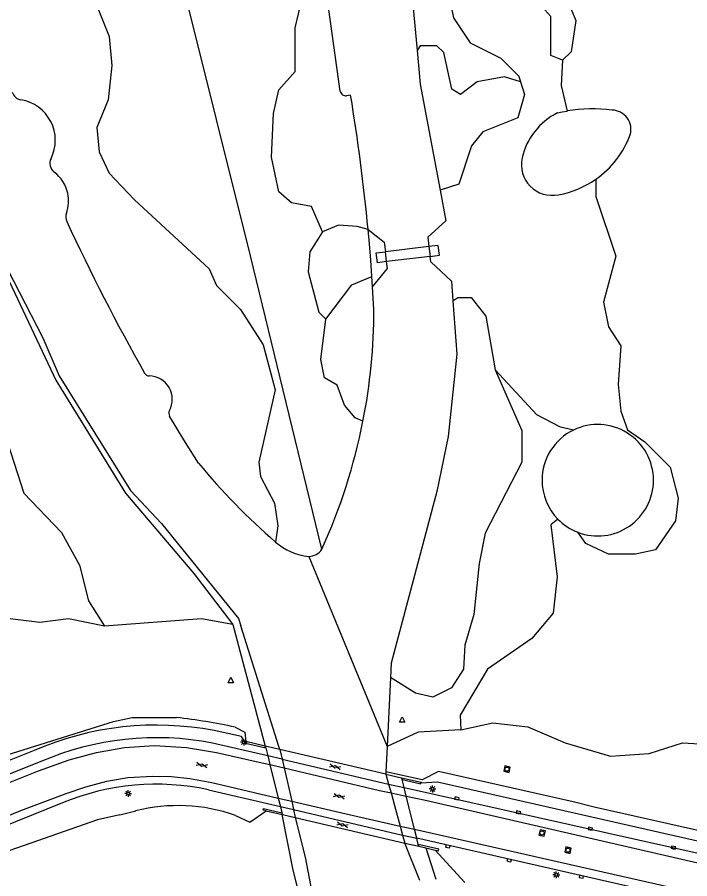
# Model space of a CAD drawing. Extents: x 124000 to 128010, y 398999 to 403000.
# Drawn here: x 127105.7 to 127228.3, y 399524.5 to 399681.5 of the extents above; entities that cross this region are included whole.
import ezdxf

# ---------------------------------------------------------------- set-up
doc = ezdxf.new("R2010")
doc.units = 0
for name, color, linetype in [('gg-afsc-faunaraster', 7, 'Continuous'), ('gg-afsc-hekwerk', 7, 'Continuous'), ('gg-knt-verharding', 7, 'Continuous'), ('gg-knt-verharding niveau 01', 7, 'Continuous'), ('gg-knt-verharding nz', 7, 'Continuous'), ('gg-kntw-bovenkant insteek waterloop', 7, 'Continuous'), ('gg-kwrk-kunstwerk', 7, 'Continuous'), ('gg-kwrk-kunstwerk niveau 01', 7, 'Continuous'), ('gt-grn-groengrens', 7, 'Continuous'), ('gt-grn-vlakafsluiter', 7, 'Continuous'), ('gt-symb-gesloten verharding', 7, 'Continuous'), ('gt-symb-kolk', 7, 'Continuous'), ('gt-symb-lichtmast', 7, 'Continuous'), ('gt-symb-rioolschacht', 7, 'Continuous'), ('gt-symb-waterafsluiter', 7, 'Continuous'), ('gx-grn-maaiveld', 7, 'Continuous')]:
    doc.layers.add(name, color=color, linetype=linetype)

# ---------------------------------------------------------------- blocks, each defined once
blk = doc.blocks.new('gt0-LMAST')
at = {"layer": 'gt-symb-lichtmast'}
for p, q in [((-0.18, 0.17), (-0.45, 0.44)), ((-0.01, 0.25), (-0.01, 0.62)), ((0.17, 0.17), (0.44, 0.44)), ((-0.26, 0), (-0.63, 0)), ((-0.18, -0.18), (-0.45, -0.45)), ((-0.01, -0.25), (-0.01, -0.63)), ((0.44, -0.45), (0.17, -0.18)), ((0.24, 0), (0.62, 0))]:
    blk.add_line(p, q, dxfattribs=at)
blk.add_circle((-0.01, 0), 0.25, dxfattribs=at)
blk = doc.blocks.new('gt0-KOLK')
at = {"layer": 'gt-symb-kolk'}
blk.add_lwpolyline([(0, 0), (0.38, 0), (0.38, 0.4), (-0.38, 0.4), (-0.38, 0), (0, 0)], dxfattribs=at)
blk = doc.blocks.new('gt0-RS')
at = {"layer": 'gt-symb-rioolschacht'}
blk.add_lwpolyline([(-0.5, -0.5), (0.5, -0.5), (0.5, 0.5), (-0.5, 0.5)], close=True, dxfattribs=at)
blk.add_circle((0, 0), 0.375, dxfattribs=at)
blk = doc.blocks.new('gt0-WAFSL')
at = {"layer": 'gt-symb-waterafsluiter'}
for p, q in [((-0.5, -0.33), (0, 0.67)), ((0, 0.67), (0.5, -0.33)), ((0.5, -0.33), (-0.5, -0.33))]:
    blk.add_line(p, q, dxfattribs=at)
blk = doc.blocks.new('gt0-GESVH1')
at = {"layer": 'gt-symb-gesloten verharding'}
for p, q in [((-0.99, -0.26), (0.01, 0.24)), ((0.01, -0.26), (-0.99, 0.24)), ((0.01, 0.24), (1.01, -0.26)), ((1.01, 0.24), (0.01, -0.26))]:
    blk.add_line(p, q, dxfattribs=at)

msp = doc.modelspace()

# ---------------------------------------------------------------- linework, layer by layer
at = {"layer": 'gg-afsc-faunaraster'}
msp.add_lwpolyline([(127317.71, 399513.55), (127210.89, 399537.56), (127207.06, 399538.53), (127182.5, 399544.05), (127179.54, 399542.53), (127172.93, 399543.99)], dxfattribs=at)
at = {"layer": 'gg-afsc-hekwerk'}
for p, q in [((127124.4, 399536.18), (127127.28, 399536.88)), ((127124.4, 399536.18), (127127.28, 399536.88)), ((127124.4, 399536.18), (127120.32, 399535.26)), ((127124.4, 399536.18), (127120.32, 399535.26)), ((127187.29, 399523.82), (127181.93, 399529.75)), ((127187.29, 399523.82), (127181.93, 399529.75))]:
    msp.add_line(p, q, dxfattribs=at)
for points in [[(127077.98, 399539.02), (127123.22, 399553.19), (127126.62, 399553.9), (127134.74, 399553.94)], [(127077.98, 399539.02), (127123.22, 399553.19), (127126.62, 399553.9), (127134.74, 399553.94)], [(127145.42, 399552.17), (127147.17, 399551.25), (127147.4, 399549.52)], [(127145.42, 399552.17), (127147.17, 399551.25), (127147.4, 399549.52)], [(127145.48, 399536.08), (127148.1, 399534.84), (127151.1, 399536.9)], [(127145.48, 399536.08), (127148.1, 399534.84), (127151.1, 399536.9)], [(127120.32, 399535.26), (127093.31, 399525.86), (127091.39, 399525.23), (127089.45, 399524.66)], [(127120.32, 399535.26), (127093.31, 399525.86), (127091.39, 399525.23), (127089.45, 399524.66)]]:
    msp.add_lwpolyline(points, dxfattribs=at)
for centre, radius, start, end in [((127118.36, 399421.76), 133.19, 78.2752, 82.9324), ((127118.36, 399421.76), 133.19, 78.2752, 82.9324), ((127135.05, 399506.46), 31.4, 70.6198, 104.3396), ((127135.05, 399506.46), 31.4, 70.6198, 104.3396)]:
    msp.add_arc(centre, radius, start, end, dxfattribs=at)
at = {"layer": 'gg-knt-verharding'}
for p, q in [((127108.79, 399547.92), (127090.61, 399540.69)), ((127151.36, 399546.94), (127141.32, 399549.24)), ((127140.56, 399540.75), (127153.67, 399537.7)), ((127319.26, 399500), (127178.54, 399531.9))]:
    msp.add_line(p, q, dxfattribs=at)
for points in [[(127147.28, 399549.24), (127146.6, 399550.45), (127141.6, 399551.54)], [(127109.97, 399545.89), (127098.56, 399541.34), (127090.89, 399538.36)], [(127179.32, 399541.99), (127182.36, 399542.2), (127298.61, 399515.82), (127308.07, 399513.94), (127311.58, 399513.37)], [(127176.24, 399541.14), (127310.22, 399511.27), (127311.89, 399510.95)], [(127113.91, 399538.37), (127102.43, 399533.76), (127092.45, 399529.89)]]:
    msp.add_lwpolyline(points, dxfattribs=at)
for centre, radius, start, end in [((127131.07, 399496.39), 56.14, 79.1927, 113.3834), ((127131.08, 399496.7), 53.53, 78.9788, 113.2259), ((127131.08, 399496.58), 45.17, 77.8885, 112.3301)]:
    msp.add_arc(centre, radius, start, end, dxfattribs=at)
at = {"layer": 'gg-knt-verharding niveau 01'}
for p, q in [((127153.98, 399546.34), (127151.36, 399546.94)), ((127153.98, 399546.34), (127173.42, 399541.79)), ((127151.76, 399545.34), (127154.36, 399544.72)), ((127173.42, 399541.79), (127176.24, 399541.14)), ((127173.87, 399540.18), (127176.62, 399539.59)), ((127153.28, 399539.24), (127155.79, 399538.66)), ((127153.67, 399537.7), (127156.09, 399537.13)), ((127156.09, 399537.13), (127175.93, 399532.5)), ((127175.5, 399534.14), (127178.13, 399533.54)), ((127175.93, 399532.5), (127178.54, 399531.9))]:
    msp.add_line(p, q, dxfattribs=at)
for points in [[(127154.36, 399544.72), (127171.74, 399540.64), (127173.87, 399540.18)], [(127155.79, 399538.66), (127165.65, 399536.36), (127175.5, 399534.14)]]:
    msp.add_lwpolyline(points, dxfattribs=at)
at = {"layer": 'gg-knt-verharding nz'}
for points in [[(127066.88, 399534.16), (127076.34, 399533.86), (127080.96, 399534.25), (127085.36, 399535.13), (127089.85, 399536.48), (127097.97, 399539.59), (127109.55, 399544.18), (127115.16, 399546.2), (127120.14, 399547.56), (127125.24, 399548.46), (127130.73, 399548.8), (127136.53, 399548.42), (127142.03, 399547.56), (127149.26, 399545.92), (127151.76, 399545.34)], [(127066.29, 399528.76), (127071.98, 399528.39), (127076.02, 399528.34), (127080.07, 399528.64), (127084.17, 399529.18), (127087.84, 399530.02), (127092.38, 399531.43), (127097.2, 399533.28), (127106.33, 399536.95), (127114.6, 399540.09), (127118.19, 399541.29), (127122.01, 399542.31), (127125.82, 399542.96), (127130.43, 399543.24), (127133.84, 399543.14), (127137.14, 399542.8), (127141.16, 399542.07), (127153.28, 399539.24)], [(127176.62, 399539.59), (127180.16, 399538.83), (127232.21, 399526.9), (127292.3, 399513.33), (127304.35, 399510.8), (127310.83, 399509.74), (127314.2, 399509.44), (127315.3, 399509.41)], [(127178.13, 399533.54), (127226.7, 399522.57), (127267.56, 399513.19), (127330.08, 399499.06)]]:
    msp.add_lwpolyline(points, dxfattribs=at)
at = {"layer": 'gg-kntw-bovenkant insteek waterloop'}
for p, q in [((127177.11, 399692.07), (127178.6, 399675.45)), ((127164.6, 399668.07), (127161.56, 399689.61)), ((127166.49, 399667.35), (127165.75, 399667.23)), ((127182.8, 399650.02), (127183.85, 399644.45)), ((127180.76, 399639.74), (127180.98, 399637.96)), ((127173.04, 399637), (127172.83, 399638.79)), ((127184.87, 399633.45), (127185.14, 399629.86)), ((127170.74, 399628.28), (127170.49, 399632.4)), ((127153.4, 399548.61), (127146.48, 399570.61)), ((127173.76, 399561.23), (127173.16, 399548.61)), ((127153.57, 399548.09), (127153.4, 399548.61)), ((127153.57, 399548.09), (127153.98, 399546.34)), ((127173.16, 399548.61), (127172.93, 399543.99)), ((127153.98, 399546.34), (127154.36, 399544.72)), ((127154.36, 399544.72), (127155.79, 399538.66)), ((127172.93, 399543.99), (127172.92, 399543.6)), ((127172.92, 399543.6), (127173.42, 399541.79)), ((127173.42, 399541.79), (127173.87, 399540.18)), ((127155.79, 399538.66), (127156.09, 399537.13)), ((127156.09, 399537.13), (127156.37, 399535.67)), ((127175.5, 399534.14), (127175.93, 399532.5)), ((127175.93, 399532.5), (127176.39, 399531.04))]:
    msp.add_line(p, q, dxfattribs=at)
for points in [[(127178.6, 399675.45), (127179.15, 399669.36), (127182.8, 399650.02)], [(127204.19, 399664.1), (127205.08, 399664.29), (127205.97, 399664.45)], [(127093.34, 399663.09), (127094.97, 399657.61), (127101.62, 399639.86), (127110.36, 399623.1), (127113.35, 399616.16), (127126.31, 399595.29), (127131.98, 399589.25), (127146.05, 399571.98), (127146.48, 399570.61)], [(127183.85, 399644.45), (127180.55, 399641.48), (127180.76, 399639.74)], [(127169.66, 399642.87), (127172.62, 399640.52), (127172.83, 399638.79)], [(127184.87, 399633.45), (127181.1, 399636.96), (127180.98, 399637.96)], [(127170.49, 399632.4), (127173.19, 399635.76), (127173.04, 399637)], [(127185.14, 399629.86), (127185.88, 399620.15), (127184.27, 399605.14), (127182.23, 399595.13), (127173.89, 399563.81), (127173.76, 399561.23)], [(127138.75, 399600.27), (127136.08, 399604.55), (127133.46, 399608.86)], [(127173.87, 399540.18), (127174.51, 399537.88), (127175.5, 399534.14)]]:
    msp.add_lwpolyline(points, dxfattribs=at)
for centre, radius, start, end in [((127106.67, 399668.47), 2, 196.6455, 260.7077), ((127165.59, 399668.22), 1, 188.5997, 279.2389), ((126814.26, 399609.29), 356.98, 5.3963, 9.3592), ((127105.14, 399659.12), 7.48, 333.6629, 80.6525), ((127209.78, 399653.09), 12.35, 116.9194, 166.8223), ((127210.67, 399636.15), 28.69, 82.9603, 99.425), ((127214.09, 399661.09), 3.53, 344.0837, 88.4361), ((127201.39, 399666.11), 17.18, 304.8305, 339.6036), ((127113.63, 399654.92), 2, 153.6814, 232.9308), ((127203.23, 399654.69), 5.61, 167.5462, 281.7574), ((127108.45, 399648.07), 6.59, 12.2906, 52.8998), ((127201.39, 399666.11), 17.18, 280.029, 304.8368), ((127108.45, 399648.07), 6.59, 340.2339, 12.2596), ((127116.52, 399645.17), 1.99, 160.1922, 204.9443), ((127460.95, 399804.62), 381.54, 204.8422, 209.5113), ((127064.87, 399628.41), 105.87, 348.8395, 359.9304), ((127129.78, 399617.17), 0.998, 209.4663, 269.0225), ((127129.68, 399611.89), 4.28, 331.4569, 88.9115), ((127134.32, 399609.37), 1, 151.5297, 210.7826), ((127064.85, 399628.42), 105.89, 335.5398, 348.8362), ((127211.56, 399597.16), 10.16, 115.7707, 180.0071), ((127211.56, 399597.16), 10.16, 0.0047, 115.7777), ((127227.77, 399673.16), 115.05, 219.3144, 229.3301), ((127211.56, 399597.16), 10.16, 180.0023, 224.2239), ((127211.56, 399597.16), 10.16, 249.1385, 0.0066), ((127211.56, 399597.16), 10.15, 224.215, 249.1444), ((127159.77, 399593.73), 10.49, 228.2992, 265.0052), ((127158.86, 399586.11), 2.83, 269.7787, 327.0948)]:
    msp.add_arc(centre, radius, start, end, dxfattribs=at)
at = {"layer": 'gg-kwrk-kunstwerk'}
for p, q in [((127150.91, 399548.71), (127147.4, 399549.52)), ((127147.28, 399549.24), (127151, 399548.38)), ((127151.1, 399536.9), (127153.97, 399536.23)), ((127153.97, 399536.23), (127154.03, 399536.22)), ((127178.9, 399530.46), (127180.21, 399530.15)), ((127180.21, 399530.15), (127181.93, 399529.75))]:
    msp.add_line(p, q, dxfattribs=at)
for points in [[(127147.4, 399549.52), (127147.34, 399549.54), (127147.28, 399549.24)], [(127175.79, 399542.94), (127179.34, 399542.11), (127179.32, 399541.99)], [(127175.87, 399542.6), (127179.29, 399541.84), (127179.32, 399541.99)], [(127151.1, 399536.9), (127150.51, 399537.03), (127150.57, 399537.31), (127153.96, 399536.52)], [(127181.93, 399529.75), (127182.48, 399529.62), (127182.57, 399529.9), (127178.82, 399530.79)]]:
    msp.add_lwpolyline(points, dxfattribs=at)
at = {"layer": 'gg-kwrk-kunstwerk niveau 01'}
for p, q in [((127180.76, 399639.74), (127172.83, 399638.79)), ((127180.98, 399637.96), (127173.04, 399637)), ((127153.57, 399548.09), (127150.91, 399548.71)), ((127151, 399548.38), (127150.91, 399548.71)), ((127151, 399548.38), (127151.36, 399546.94)), ((127172.92, 399543.6), (127153.57, 399548.09)), ((127151.36, 399546.94), (127151.76, 399545.34)), ((127151.76, 399545.34), (127153.28, 399539.24)), ((127172.92, 399543.6), (127175.79, 399542.94)), ((127175.79, 399542.94), (127175.87, 399542.6)), ((127176.24, 399541.14), (127175.87, 399542.6)), ((127176.62, 399539.59), (127176.24, 399541.14)), ((127153.28, 399539.24), (127153.67, 399537.7)), ((127178.13, 399533.54), (127176.62, 399539.59)), ((127153.67, 399537.7), (127153.96, 399536.52)), ((127153.96, 399536.52), (127154.03, 399536.22)), ((127154.03, 399536.22), (127156.37, 399535.67)), ((127156.37, 399535.67), (127176.39, 399531.04)), ((127178.54, 399531.9), (127178.13, 399533.54)), ((127176.39, 399531.04), (127178.9, 399530.46)), ((127178.82, 399530.79), (127178.54, 399531.9)), ((127178.9, 399530.46), (127178.82, 399530.79))]:
    msp.add_line(p, q, dxfattribs=at)
for points in [[(127180.98, 399637.96), (127182.67, 399638.16), (127182.46, 399639.95), (127180.76, 399639.74)], [(127173.04, 399637), (127171.36, 399636.79), (127171.14, 399638.58), (127172.83, 399638.79)]]:
    msp.add_lwpolyline(points, dxfattribs=at)
at = {"layer": 'gt-grn-groengrens'}
msp.add_line((127170.49, 399632.4), (127170.37, 399634.26), dxfattribs=at)
for points in [[(127205.11, 399673.74), (127202.98, 399674.58), (127202.98, 399681.68), (127200.79, 399684.08), (127199.43, 399691.3), (127200.68, 399694.02)], [(127200.68, 399694.02), (127203.53, 399690.6), (127207.56, 399680.93), (127206.69, 399675.22), (127205.11, 399673.74)], [(127177.11, 399692.07), (127179.17, 399692.07), (127182.46, 399691.05), (127184.23, 399686.49), (127185.25, 399681.42), (127188.29, 399676.86), (127193.86, 399674.07), (127197.15, 399670.78), (127197.47, 399669.74)], [(127161.37, 399642.42), (127159.37, 399647.07), (127155.72, 399647.74), (127153.39, 399649.73), (127152.07, 399656.04), (127152.4, 399664.02), (127153.39, 399668.33), (127156.38, 399671.66), (127156.38, 399679.63), (127157.38, 399683.95), (127160.04, 399688.6), (127161.56, 399689.61)], [(127161.24, 399584.57), (127148.23, 399638.08), (127135.8, 399687.81)], [(127120.13, 399683.8), (127122.47, 399678.04), (127122.93, 399672.73), (127122.24, 399666.5), (127120.17, 399661.43), (127120.63, 399657.04), (127122.47, 399653.12), (127127.08, 399648.28), (127140.68, 399635.69), (127142, 399632.66), (127146.38, 399628.28), (127150.53, 399621.82), (127152.73, 399613.65), (127149.72, 399600.45), (127150.07, 399597.82), (127152.61, 399592.98), (127153.18, 399588.85), (127152.79, 399585.9)], [(127197.47, 399669.74), (127194.54, 399670.7), (127189.55, 399669.77), (127186.51, 399667.48), (127184.95, 399668.43), (127183.47, 399675.09), (127182.21, 399676.35), (127179.17, 399676.35), (127178.6, 399675.45)], [(127205.11, 399673.74), (127204.87, 399669.11), (127205.97, 399664.45)], [(127197.47, 399669.74), (127198.17, 399667.48), (127197, 399663.22), (127190.61, 399660.66), (127188.54, 399658.11), (127186.21, 399651.11), (127182.8, 399650.02)], [(127211.2, 399652.01), (127211.2, 399648.86), (127214.85, 399637.98), (127212.59, 399629.61), (127213.55, 399625.09), (127215.75, 399621.68), (127215.26, 399614.61), (127215.75, 399609.74), (127216.96, 399606.33), (127220.13, 399604.14), (127224.76, 399599.51), (127226.22, 399593.9), (127225.73, 399589.76), (127222.09, 399584.47), (127218.42, 399583.67), (127213.55, 399583.67), (127209.41, 399585.62), (127207.95, 399587.67)], [(127169.66, 399642.87), (127167.68, 399643.42), (127164.29, 399643.67), (127161.37, 399642.42)], [(127161.37, 399642.42), (127159.04, 399638.77), (127158.71, 399635.11), (127160.7, 399627.8), (127161.98, 399626.52)], [(127170.37, 399634.26), (127170.15, 399637.27), (127169.9, 399640.27), (127169.66, 399642.87)], [(127161.98, 399626.52), (127166.68, 399632.79), (127170.37, 399634.26)], [(127185.14, 399629.86), (127186.03, 399630.45), (127188.46, 399630.45), (127191.14, 399627.04), (127192.85, 399617.3)], [(127168.74, 399607.91), (127167.34, 399608.53), (127165.35, 399610.86), (127164.02, 399614.51), (127161.7, 399615.84), (127161.03, 399619.17), (127161.98, 399626.52)], [(127192.85, 399617.3), (127197.73, 399606.2), (127197.72, 399600.48), (127191.01, 399587.51), (127189.93, 399581.97), (127188.95, 399572.71), (127187.33, 399567.1), (127187.08, 399562.72), (127184.89, 399559.31), (127181.48, 399557.6), (127178.32, 399558.33), (127173.76, 399561.23)], [(127207.15, 399606.31), (127204.78, 399606.82), (127200.46, 399609.1), (127192.85, 399617.3)], [(127204.28, 399590.08), (127203.02, 399589.02), (127204.13, 399579.53), (127203.4, 399572.95), (127199.51, 399568.32), (127191.47, 399562.72), (127186.49, 399554.33), (127186.61, 399551.64)], [(127121.6, 399570.57), (127115.05, 399571.88), (127109.8, 399571.23), (127101.35, 399572.25)], [(127186.61, 399551.64), (127192.44, 399552.97), (127198.78, 399552.24), (127205.6, 399549.32), (127213.88, 399546.88), (127220.94, 399547.37), (127227.03, 399549.32), (127235.31, 399548.83), (127243.59, 399549.56), (127252.36, 399548.75), (127257.48, 399546.8)], [(127186.61, 399551.64), (127178.8, 399551.27), (127173.16, 399548.61)]]:
    msp.add_lwpolyline(points, dxfattribs=at)
at = {"layer": 'gt-grn-vlakafsluiter'}
msp.add_line((127158.85, 399583.28), (127173.16, 399548.61), dxfattribs=at)
at = {"layer": 'gx-grn-maaiveld'}
for p, q in [((127144.99, 399570.87), (127150.91, 399548.71)), ((127179.11, 399524.21), (127176.39, 399531.04)), ((127180.21, 399530.15), (127182.04, 399524.44))]:
    msp.add_line(p, q, dxfattribs=at)
for points in [[(127092.94, 399660.52), (127091.67, 399652.5), (127094.29, 399646.28), (127097.24, 399642.67), (127098.88, 399636.77), (127098.88, 399627.27), (127101.5, 399611.21), (127106.85, 399594.82), (127113.73, 399587.61), (127117.01, 399581.71), (127118.65, 399575.16), (127121.6, 399570.57)], [(127092.94, 399660.52), (127099.17, 399643.98), (127112.74, 399615.38), (127125.43, 399594.81), (127137.9, 399580.15), (127144.99, 399570.87)], [(127144.99, 399570.87), (127139.31, 399571.88), (127121.6, 399570.57)], [(127157.79, 399519.08), (127156, 399526.1), (127153.97, 399536.23)], [(127156.37, 399535.67), (127158.21, 399528.49), (127159.9, 399519.55)]]:
    msp.add_lwpolyline(points, dxfattribs=at)

# ---------------------------------------------------------------- block references
at = {"layer": 'gt-symb-gesloten verharding'}
for p, rotation in [((127139.35, 399545.27), -12.771242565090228), ((127163.68, 399544.93), -13.063337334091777), ((127164.39, 399539.57), -12.771242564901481), ((127164.97, 399534.38), -13.063337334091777)]:
    msp.add_blockref('gt0-GESVH1', p, dxfattribs=dict(at, rotation=rotation))
at = {"layer": 'gt-symb-kolk'}
for p, rotation in [((127185.82, 399538.97), -12.771242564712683), ((127197.05, 399536.42), -12.771242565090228), ((127210.16, 399533.45), -12.77124256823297), ((127184.17, 399530.22), -12.771242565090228), ((127225.32, 399530.01), -12.771242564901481), ((127195.36, 399527.68), -12.77124256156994), ((127208.52, 399524.69), -12.77124256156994)]:
    msp.add_blockref('gt0-KOLK', p, dxfattribs=dict(at, rotation=rotation))
at = {"layer": 'gt-symb-lichtmast'}
for p in [(127147.01, 399549.42), (127181.42, 399540.9), (127125.92, 399540.08), (127204.01, 399525.25)]:
    msp.add_blockref('gt0-LMAST', p, dxfattribs=at)
at = {"layer": 'gt-symb-rioolschacht'}
for p, rotation in [((127195.01, 399544.51), -12.77124256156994), ((127201.4, 399532.87), -13.355340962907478), ((127206.12, 399529.74), -11.366137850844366)]:
    msp.add_blockref('gt0-RS', p, dxfattribs=dict(at, rotation=rotation))
at = {"layer": 'gt-symb-waterafsluiter'}
for p in [(127144.64, 399560.59), (127175.87, 399553.38)]:
    msp.add_blockref('gt0-WAFSL', p, dxfattribs=at)

doc.saveas('drawing.dxf')
